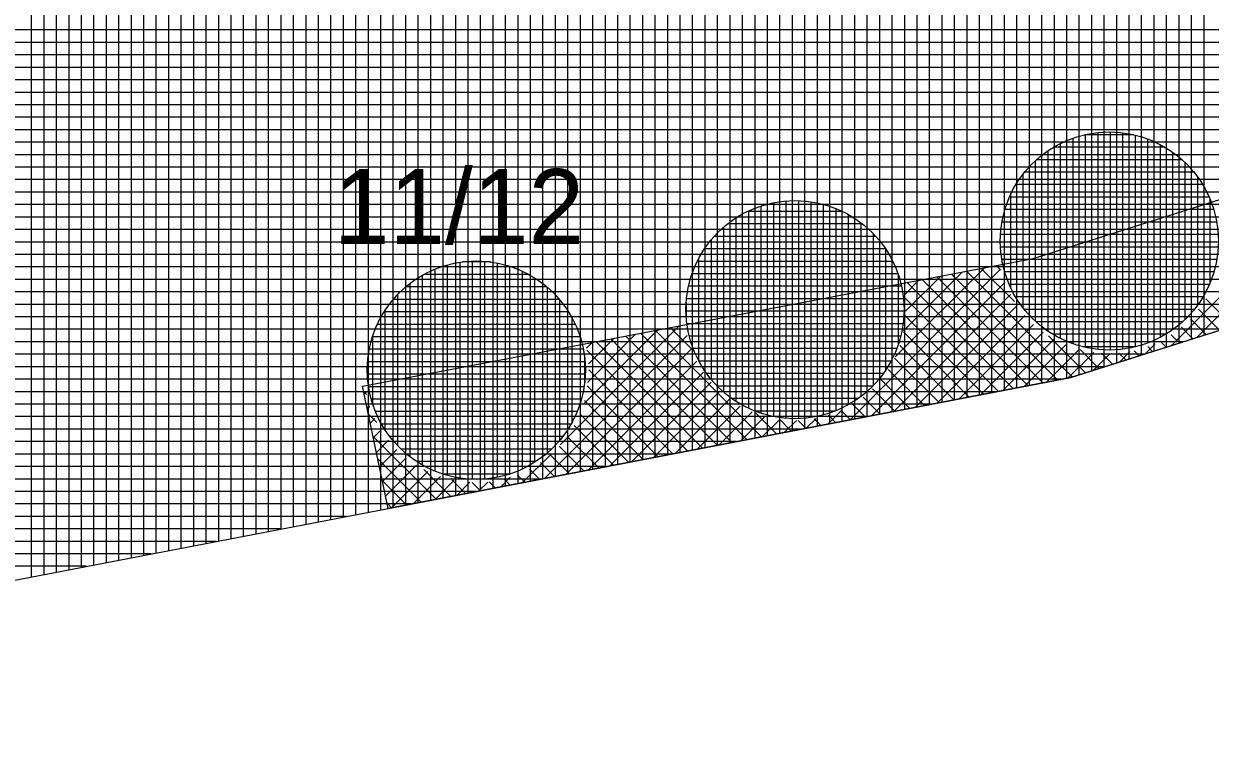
# Model space of a CAD drawing. Extents: x -565346 to -564154, y -1097386 to -1095620.
# Drawn here: x -564710.79 to -564691.76, y -1095773.71 to -1095762.08 of the extents above; entities that cross this region are included whole.
import ezdxf

# ---------------------------------------------------------------- set-up
doc = ezdxf.new("R2010")
doc.units = 0
for name, color, linetype in [('Vrstva 1', 7, 'Continuous'), ('Vrstva 40', 7, 'Continuous'), ('Vrstva 41', 7, 'Continuous'), ('Vrstva 42', 7, 'Continuous'), ('Vrstva 43', 7, 'Continuous'), ('Vrstva 44', 7, 'Continuous')]:
    doc.layers.add(name, color=color, linetype=linetype)

msp = doc.modelspace()

# ---------------------------------------------------------------- linework, layer by layer
at = {"layer": 'Vrstva 1'}
for p, q in [((-564694, -1095767.75), (-564603.8, -1095739.23)), ((-564877.52, -1095802.97), (-564694, -1095767.75))]:
    msp.add_line(p, q, dxfattribs=at)
at = {"layer": 'Vrstva 41'}
for p, q in [((-564692.394, -1095767.242), (-564689.866, -1095764.714)), ((-564691.981, -1095767.112), (-564689.765, -1095764.896)), ((-564696.817, -1095767.423), (-564695.387, -1095765.992)), ((-564694.903, -1095766.536), (-564695.437, -1095766.002)), ((-564695.125, -1095766.031), (-564695.199, -1095765.957)), ((-564697.541, -1095768.43), (-564695.129, -1095766.017)), ((-564696.682, -1095767.004), (-564695.737, -1095766.059)), ((-564696.664, -1095766.421), (-564696.436, -1095766.192)), ((-564696.649, -1095766.688), (-564696.086, -1095766.126)), ((-564694.688, -1095767.882), (-564696.387, -1095766.183)), ((-564694.451, -1095767.837), (-564696.15, -1095766.138)), ((-564694.214, -1095767.791), (-564695.912, -1095766.093)), ((-564693.978, -1095767.743), (-564695.674, -1095766.047)), ((-564697.191, -1095768.362), (-564695.059, -1095766.23)), ((-564694.925, -1095767.928), (-564696.625, -1095766.228)), ((-564696.841, -1095768.295), (-564694.97, -1095766.424)), ((-564695.163, -1095767.973), (-564696.655, -1095766.481)), ((-564691.4, -1095766.928), (-564691.836, -1095766.492)), ((-564695.4, -1095768.019), (-564696.656, -1095766.762)), ((-564696.491, -1095768.228), (-564694.862, -1095766.599)), ((-564696.141, -1095768.161), (-564694.738, -1095766.757)), ((-564691.615, -1095766.996), (-564691.951, -1095766.659)), ((-564702.188, -1095768.833), (-564700.28, -1095766.925)), ((-564700.084, -1095767.294), (-564700.426, -1095766.953)), ((-564700.183, -1095766.913), (-564700.188, -1095766.908)), ((-564695.791, -1095768.094), (-564694.598, -1095766.9)), ((-564692.044, -1095767.132), (-564692.228, -1095766.948)), ((-564691.83, -1095767.064), (-564692.082, -1095766.812)), ((-564702.442, -1095769.37), (-564700.151, -1095767.079)), ((-564701.816, -1095768.178), (-564700.629, -1095766.992)), ((-564701.752, -1095767.831), (-564700.979, -1095767.058)), ((-564701.736, -1095767.533), (-564701.328, -1095767.125)), ((-564699.671, -1095768.838), (-564701.376, -1095767.134)), ((-564699.434, -1095768.793), (-564701.138, -1095767.089)), ((-564699.197, -1095768.747), (-564700.901, -1095767.044)), ((-564698.96, -1095768.702), (-564700.663, -1095766.998)), ((-564695.637, -1095768.064), (-564696.683, -1095767.018)), ((-564695.441, -1095768.027), (-564694.442, -1095767.027)), ((-564695.091, -1095767.959), (-564694.269, -1095767.137)), ((-564693.764, -1095767.675), (-564694.356, -1095767.083)), ((-564692.259, -1095767.2), (-564692.39, -1095767.069)), ((-564702.092, -1095769.303), (-564700.084, -1095767.295)), ((-564701.767, -1095767.281), (-564701.678, -1095767.192)), ((-564700.146, -1095768.93), (-564701.761, -1095767.315)), ((-564699.909, -1095768.884), (-564701.613, -1095767.179)), ((-564695.875, -1095768.11), (-564696.743, -1095767.241)), ((-564694.741, -1095767.892), (-564694.078, -1095767.229)), ((-564694.391, -1095767.825), (-564693.867, -1095767.301)), ((-564693.549, -1095767.607), (-564693.851, -1095767.305)), ((-564693.222, -1095767.504), (-564693.055, -1095767.337)), ((-564692.904, -1095767.403), (-564692.984, -1095767.323)), ((-564692.808, -1095767.373), (-564692.646, -1095767.211)), ((-564692.689, -1095767.336), (-564692.767, -1095767.258)), ((-564692.474, -1095767.268), (-564692.569, -1095767.172)), ((-564701.742, -1095769.236), (-564699.996, -1095767.49)), ((-564696.112, -1095768.155), (-564696.827, -1095767.441)), ((-564694.041, -1095767.758), (-564693.634, -1095767.35)), ((-564693.635, -1095767.635), (-564693.369, -1095767.368)), ((-564693.334, -1095767.539), (-564693.51, -1095767.363)), ((-564693.119, -1095767.471), (-564693.229, -1095767.362)), ((-564700.383, -1095768.975), (-564701.731, -1095767.627)), ((-564701.392, -1095769.169), (-564699.89, -1095767.667)), ((-564696.349, -1095768.201), (-564696.928, -1095767.622)), ((-564700.621, -1095769.021), (-564701.757, -1095767.884)), ((-564701.042, -1095769.101), (-564699.768, -1095767.827)), ((-564696.587, -1095768.246), (-564697.047, -1095767.786)), ((-564705.294, -1095768.024), (-564705.342, -1095767.976)), ((-564705.333, -1095768.019), (-564705.302, -1095767.987)), ((-564700.692, -1095769.034), (-564699.629, -1095767.971)), ((-564700.342, -1095768.967), (-564699.474, -1095768.099)), ((-564697.061, -1095768.337), (-564697.333, -1095768.066)), ((-564696.824, -1095768.292), (-564697.182, -1095767.934)), ((-564705.284, -1095768.252), (-564705.242, -1095768.21)), ((-564700.858, -1095769.066), (-564701.801, -1095768.123)), ((-564699.992, -1095768.9), (-564699.302, -1095768.21)), ((-564697.892, -1095768.497), (-564697.665, -1095768.271)), ((-564697.536, -1095768.429), (-564697.684, -1095768.28)), ((-564697.298, -1095768.383), (-564697.5, -1095768.181)), ((-564705.128, -1095768.473), (-564705.267, -1095768.334)), ((-564705.235, -1095768.486), (-564705.16, -1095768.411)), ((-564701.095, -1095769.112), (-564701.873, -1095768.334)), ((-564699.642, -1095768.833), (-564699.111, -1095768.303)), ((-564699.292, -1095768.766), (-564698.901, -1095768.375)), ((-564698.722, -1095768.656), (-564699.054, -1095768.324)), ((-564698.942, -1095768.698), (-564698.667, -1095768.424)), ((-564698.485, -1095768.611), (-564698.673, -1095768.423)), ((-564698.592, -1095768.631), (-564698.401, -1095768.441)), ((-564698.248, -1095768.565), (-564698.373, -1095768.44)), ((-564698.242, -1095768.564), (-564698.086, -1095768.408)), ((-564698.01, -1095768.52), (-564698.117, -1095768.413)), ((-564697.773, -1095768.474), (-564697.888, -1095768.359)), ((-564705.186, -1095768.72), (-564705.059, -1095768.593)), ((-564701.333, -1095769.157), (-564701.966, -1095768.524)), ((-564704.18, -1095769.704), (-564705.191, -1095768.693)), ((-564705.136, -1095768.953), (-564704.941, -1095768.758)), ((-564701.807, -1095769.248), (-564702.204, -1095768.851)), ((-564701.57, -1095769.203), (-564702.077, -1095768.696)), ((-564704.418, -1095769.749), (-564705.116, -1095769.051)), ((-564705.087, -1095769.187), (-564704.808, -1095768.907)), ((-564705.038, -1095769.421), (-564704.658, -1095769.041)), ((-564702.792, -1095769.437), (-564702.335, -1095768.98)), ((-564702.044, -1095769.294), (-564702.348, -1095768.991)), ((-564704.989, -1095769.654), (-564704.493, -1095769.159)), ((-564703.943, -1095769.658), (-564704.373, -1095769.228)), ((-564702.519, -1095769.385), (-564702.682, -1095769.222)), ((-564702.282, -1095769.339), (-564702.507, -1095769.114)), ((-564704.655, -1095769.795), (-564705.04, -1095769.409)), ((-564704.892, -1095769.84), (-564704.311, -1095769.26)), ((-564704.542, -1095769.773), (-564704.11, -1095769.342)), ((-564704.192, -1095769.706), (-564703.887, -1095769.401)), ((-564703.706, -1095769.613), (-564703.924, -1095769.394)), ((-564703.842, -1095769.639), (-564703.635, -1095769.432)), ((-564703.468, -1095769.567), (-564703.602, -1095769.434)), ((-564703.492, -1095769.572), (-564703.348, -1095769.428)), ((-564703.231, -1095769.522), (-564703.327, -1095769.425)), ((-564703.142, -1095769.504), (-564702.99, -1095769.352)), ((-564702.994, -1095769.476), (-564703.09, -1095769.379)), ((-564702.756, -1095769.43), (-564702.876, -1095769.311)), ((-564704.892, -1095769.84), (-564704.965, -1095769.767))]:
    msp.add_line(p, q, dxfattribs=at)
at = {"layer": 'Vrstva 42'}
msp.add_lwpolyline([(-564705.359, -1095767.894), (-564694.603, -1095765.843), (-564646.929, -1095750.769), (-564646.326, -1095752.676), (-564694, -1095767.75), (-564704.948, -1095769.851)], close=True, dxfattribs=at)
at = {"layer": 'Vrstva 43'}
for p, q in [((-564692.07, -1095751.886), (-564692.07, -1095767.14)), ((-564691.87, -1095751.818), (-564691.87, -1095767.077)), ((-564692.67, -1095752.091), (-564692.67, -1095767.329)), ((-564692.47, -1095752.023), (-564692.47, -1095767.266)), ((-564692.27, -1095751.955), (-564692.27, -1095767.203)), ((-564693.27, -1095752.296), (-564693.27, -1095767.519)), ((-564693.07, -1095752.228), (-564693.07, -1095767.456)), ((-564692.87, -1095752.16), (-564692.87, -1095767.393)), ((-564694.07, -1095752.47), (-564694.07, -1095767.763)), ((-564693.87, -1095752.428), (-564693.87, -1095767.709)), ((-564693.67, -1095752.386), (-564693.67, -1095767.646)), ((-564693.47, -1095752.344), (-564693.47, -1095767.582)), ((-564695.07, -1095752.68), (-564695.07, -1095767.955)), ((-564694.87, -1095752.638), (-564694.87, -1095767.917)), ((-564694.67, -1095752.596), (-564694.67, -1095767.879)), ((-564694.47, -1095752.554), (-564694.47, -1095767.84)), ((-564694.27, -1095752.512), (-564694.27, -1095767.802)), ((-564695.87, -1095752.849), (-564695.87, -1095768.109)), ((-564695.67, -1095752.807), (-564695.67, -1095768.07)), ((-564695.47, -1095752.765), (-564695.47, -1095768.032)), ((-564695.27, -1095752.722), (-564695.27, -1095767.994)), ((-564696.87, -1095753.059), (-564696.87, -1095768.301)), ((-564696.67, -1095753.017), (-564696.67, -1095768.262)), ((-564696.47, -1095752.975), (-564696.47, -1095768.224)), ((-564696.27, -1095752.933), (-564696.27, -1095768.186)), ((-564696.07, -1095752.891), (-564696.07, -1095768.147)), ((-564697.67, -1095753.227), (-564697.67, -1095768.454)), ((-564697.47, -1095753.185), (-564697.47, -1095768.416)), ((-564697.27, -1095753.143), (-564697.27, -1095768.378)), ((-564697.07, -1095753.101), (-564697.07, -1095768.339)), ((-564698.67, -1095753.438), (-564698.67, -1095768.646)), ((-564698.47, -1095753.396), (-564698.47, -1095768.608)), ((-564698.27, -1095753.354), (-564698.27, -1095768.569)), ((-564698.07, -1095753.312), (-564698.07, -1095768.531)), ((-564697.87, -1095753.27), (-564697.87, -1095768.493)), ((-564699.47, -1095753.606), (-564699.47, -1095768.8)), ((-564699.27, -1095753.564), (-564699.27, -1095768.761)), ((-564699.07, -1095753.522), (-564699.07, -1095768.723)), ((-564698.87, -1095753.48), (-564698.87, -1095768.685)), ((-564700.47, -1095753.817), (-564700.47, -1095768.992)), ((-564700.27, -1095753.775), (-564700.27, -1095768.953)), ((-564700.07, -1095753.732), (-564700.07, -1095768.915)), ((-564699.87, -1095753.69), (-564699.87, -1095768.877)), ((-564699.67, -1095753.648), (-564699.67, -1095768.838)), ((-564701.27, -1095753.985), (-564701.27, -1095769.145)), ((-564701.07, -1095753.943), (-564701.07, -1095769.107)), ((-564700.87, -1095753.901), (-564700.87, -1095769.068)), ((-564700.67, -1095753.859), (-564700.67, -1095769.03)), ((-564702.27, -1095754.195), (-564702.27, -1095769.337)), ((-564702.07, -1095754.153), (-564702.07, -1095769.299)), ((-564701.87, -1095754.111), (-564701.87, -1095769.26)), ((-564701.67, -1095754.069), (-564701.67, -1095769.222)), ((-564701.47, -1095754.027), (-564701.47, -1095769.184)), ((-564703.27, -1095754.406), (-564703.27, -1095769.529)), ((-564703.07, -1095754.364), (-564703.07, -1095769.491)), ((-564702.87, -1095754.322), (-564702.87, -1095769.452)), ((-564702.67, -1095754.28), (-564702.67, -1095769.414)), ((-564702.47, -1095754.237), (-564702.47, -1095769.376)), ((-564704.07, -1095754.574), (-564704.07, -1095769.683)), ((-564703.87, -1095754.532), (-564703.87, -1095769.644)), ((-564703.67, -1095754.49), (-564703.67, -1095769.606)), ((-564703.47, -1095754.448), (-564703.47, -1095769.567)), ((-564705.07, -1095754.785), (-564705.07, -1095769.874)), ((-564704.87, -1095754.742), (-564704.87, -1095769.836)), ((-564704.67, -1095754.7), (-564704.67, -1095769.798)), ((-564704.47, -1095754.658), (-564704.47, -1095769.759)), ((-564704.27, -1095754.616), (-564704.27, -1095769.721)), ((-564705.87, -1095754.953), (-564705.87, -1095770.028)), ((-564705.67, -1095754.911), (-564705.67, -1095769.99)), ((-564705.47, -1095754.869), (-564705.47, -1095769.951)), ((-564705.27, -1095754.827), (-564705.27, -1095769.913)), ((-564706.87, -1095755.163), (-564706.87, -1095770.22)), ((-564706.67, -1095755.121), (-564706.67, -1095770.182)), ((-564706.47, -1095755.079), (-564706.47, -1095770.143)), ((-564706.27, -1095755.037), (-564706.27, -1095770.105)), ((-564706.07, -1095754.995), (-564706.07, -1095770.066)), ((-564707.67, -1095755.332), (-564707.67, -1095770.373)), ((-564707.47, -1095755.29), (-564707.47, -1095770.335)), ((-564707.27, -1095755.247), (-564707.27, -1095770.297)), ((-564707.07, -1095755.205), (-564707.07, -1095770.258)), ((-564708.67, -1095755.542), (-564708.67, -1095770.565)), ((-564708.47, -1095755.5), (-564708.47, -1095770.527)), ((-564708.27, -1095755.458), (-564708.27, -1095770.489)), ((-564708.07, -1095755.416), (-564708.07, -1095770.45)), ((-564707.87, -1095755.374), (-564707.87, -1095770.412)), ((-564709.47, -1095755.71), (-564709.47, -1095770.719)), ((-564709.27, -1095755.668), (-564709.27, -1095770.681)), ((-564709.07, -1095755.626), (-564709.07, -1095770.642)), ((-564708.87, -1095755.584), (-564708.87, -1095770.604)), ((-564710.47, -1095755.921), (-564710.47, -1095770.911)), ((-564710.27, -1095755.879), (-564710.27, -1095770.872)), ((-564710.07, -1095755.837), (-564710.07, -1095770.834)), ((-564709.87, -1095755.795), (-564709.87, -1095770.796)), ((-564709.67, -1095755.752), (-564709.67, -1095770.757)), ((-564710.67, -1095755.963), (-564710.67, -1095770.949)), ((-564676.384, -1095762.18), (-564740.216, -1095762.18)), ((-564677.016, -1095762.38), (-564741.167, -1095762.38)), ((-564677.649, -1095762.58), (-564742.117, -1095762.58)), ((-564678.281, -1095762.78), (-564743.068, -1095762.78)), ((-564678.914, -1095762.98), (-564744.018, -1095762.98)), ((-564679.546, -1095763.18), (-564744.969, -1095763.18)), ((-564680.179, -1095763.38), (-564745.919, -1095763.38)), ((-564680.812, -1095763.58), (-564746.87, -1095763.58)), ((-564681.444, -1095763.78), (-564747.82, -1095763.78)), ((-564682.077, -1095763.98), (-564748.771, -1095763.98)), ((-564682.709, -1095764.18), (-564749.721, -1095764.18)), ((-564683.342, -1095764.38), (-564750.672, -1095764.38)), ((-564683.974, -1095764.58), (-564751.622, -1095764.58)), ((-564684.607, -1095764.78), (-564752.573, -1095764.78)), ((-564685.239, -1095764.98), (-564753.523, -1095764.98)), ((-564685.872, -1095765.18), (-564754.474, -1095765.18)), ((-564686.504, -1095765.38), (-564755.424, -1095765.38)), ((-564687.137, -1095765.58), (-564756.374, -1095765.58)), ((-564687.769, -1095765.78), (-564757.325, -1095765.78)), ((-564688.402, -1095765.98), (-564758.275, -1095765.98)), ((-564689.035, -1095766.18), (-564759.226, -1095766.18)), ((-564689.667, -1095766.38), (-564760.176, -1095766.38)), ((-564690.3, -1095766.58), (-564761.127, -1095766.58)), ((-564690.932, -1095766.78), (-564762.077, -1095766.78)), ((-564691.565, -1095766.98), (-564763.028, -1095766.98)), ((-564692.197, -1095767.18), (-564763.978, -1095767.18)), ((-564692.83, -1095767.38), (-564764.929, -1095767.38)), ((-564693.462, -1095767.58), (-564765.879, -1095767.58)), ((-564694.156, -1095767.78), (-564766.83, -1095767.78)), ((-564695.198, -1095767.98), (-564767.78, -1095767.98)), ((-564696.241, -1095768.18), (-564768.731, -1095768.18)), ((-564697.283, -1095768.38), (-564769.681, -1095768.38)), ((-564698.325, -1095768.58), (-564770.632, -1095768.58)), ((-564699.367, -1095768.78), (-564771.582, -1095768.78)), ((-564700.409, -1095768.98), (-564772.592, -1095768.98)), ((-564701.451, -1095769.18), (-564773.71, -1095769.18)), ((-564702.493, -1095769.38), (-564774.829, -1095769.38)), ((-564703.536, -1095769.58), (-564775.947, -1095769.58)), ((-564704.578, -1095769.78), (-564777.066, -1095769.78)), ((-564705.62, -1095769.98), (-564778.185, -1095769.98)), ((-564706.662, -1095770.18), (-564779.303, -1095770.18)), ((-564707.704, -1095770.38), (-564780.422, -1095770.38)), ((-564708.746, -1095770.58), (-564781.54, -1095770.58)), ((-564709.788, -1095770.78), (-564782.659, -1095770.78))]:
    msp.add_line(p, q, dxfattribs=at)
msp.add_lwpolyline([(-564584.17, -1095730.99), (-564361.01, -1095672.63), (-564329.81, -1095662.26), (-564326.21, -1095642.73), (-564394.52, -1095662.95), (-564454.33, -1095677.56), (-564516.6, -1095690.89), (-564574.04, -1095705.03), (-564590.74, -1095715.12), (-564631.48, -1095731.18), (-564693.31, -1095752.31), (-564772.2, -1095768.91), (-564879.81, -1095788.15), (-565039.47, -1095811.86), (-565040.85, -1095849.94), (-565025.81, -1095848.33), (-565025.24, -1095824.91), (-564877.52, -1095802.97), (-564694, -1095767.75), (-564603.8, -1095739.23), (-564594.74, -1095734.52)], close=True, dxfattribs=at)
at = {"layer": 'Vrstva 44'}
for p, q in [((-564693.97, -1095763.917), (-564693.97, -1095767.211)), ((-564692.992, -1095763.86), (-564693.774, -1095763.86)), ((-564693.77, -1095763.859), (-564693.77, -1095767.271)), ((-564693.57, -1095763.825), (-564693.57, -1095767.303)), ((-564693.37, -1095763.815), (-564693.37, -1095767.312)), ((-564693.17, -1095763.828), (-564693.17, -1095767.299)), ((-564692.97, -1095763.866), (-564692.97, -1095767.263)), ((-564692.493, -1095764.06), (-564694.276, -1095764.06)), ((-564694.17, -1095764.001), (-564694.17, -1095767.127)), ((-564692.77, -1095763.927), (-564692.77, -1095767.202)), ((-564692.57, -1095764.016), (-564692.57, -1095767.111)), ((-564694.57, -1095764.278), (-564694.57, -1095766.849)), ((-564692.22, -1095764.26), (-564694.549, -1095764.26)), ((-564694.37, -1095764.12), (-564694.37, -1095767.008)), ((-564692.37, -1095764.14), (-564692.37, -1095766.988)), ((-564692.028, -1095764.46), (-564694.739, -1095764.46)), ((-564692.17, -1095764.305), (-564692.17, -1095766.822)), ((-564691.888, -1095764.66), (-564694.882, -1095764.66)), ((-564694.77, -1095764.498), (-564694.77, -1095766.629)), ((-564691.97, -1095764.536), (-564691.97, -1095766.593)), ((-564691.782, -1095764.86), (-564694.985, -1095764.86)), ((-564694.97, -1095764.824), (-564694.97, -1095766.302)), ((-564698.97, -1095765.003), (-564698.97, -1095768.325)), ((-564698.77, -1095764.95), (-564698.77, -1095768.378)), ((-564698.57, -1095764.92), (-564698.57, -1095768.406)), ((-564698.37, -1095764.916), (-564698.37, -1095768.411)), ((-564698.17, -1095764.934), (-564698.17, -1095768.394)), ((-564697.97, -1095764.976), (-564697.97, -1095768.354)), ((-564697.77, -1095765.042), (-564697.77, -1095768.285)), ((-564691.71, -1095765.06), (-564695.058, -1095765.06)), ((-564691.77, -1095764.891), (-564691.77, -1095766.235)), ((-564699.37, -1095765.193), (-564699.37, -1095768.136)), ((-564697.664, -1095765.09), (-564699.187, -1095765.09)), ((-564699.17, -1095765.083), (-564699.17, -1095768.245)), ((-564697.57, -1095765.138), (-564697.57, -1095768.189)), ((-564699.57, -1095765.344), (-564699.57, -1095767.984)), ((-564697.342, -1095765.29), (-564699.507, -1095765.29)), ((-564697.37, -1095765.27), (-564697.37, -1095768.06)), ((-564691.663, -1095765.26), (-564695.106, -1095765.26)), ((-564699.77, -1095765.548), (-564699.77, -1095767.781)), ((-564697.129, -1095765.49), (-564699.721, -1095765.49)), ((-564697.17, -1095765.445), (-564697.17, -1095767.882)), ((-564691.639, -1095765.46), (-564695.131, -1095765.46)), ((-564696.971, -1095765.69), (-564699.876, -1095765.69)), ((-564696.97, -1095765.692), (-564696.97, -1095767.634)), ((-564691.638, -1095765.66), (-564695.131, -1095765.66)), ((-564704, -1095765.947), (-564704, -1095769.32)), ((-564703.8, -1095765.906), (-564703.8, -1095769.362)), ((-564703.308, -1095765.9), (-564703.755, -1095765.9)), ((-564703.6, -1095765.887), (-564703.6, -1095769.382)), ((-564703.4, -1095765.891), (-564703.4, -1095769.378)), ((-564703.2, -1095765.917), (-564703.2, -1095769.35)), ((-564703, -1095765.968), (-564703, -1095769.298)), ((-564696.857, -1095765.89), (-564699.992, -1095765.89)), ((-564699.97, -1095765.848), (-564699.97, -1095767.48)), ((-564691.66, -1095765.86), (-564695.107, -1095765.86)), ((-564704.4, -1095766.115), (-564704.4, -1095769.153)), ((-564702.693, -1095766.1), (-564704.372, -1095766.1)), ((-564704.2, -1095766.017), (-564704.2, -1095769.252)), ((-564702.8, -1095766.048), (-564702.8, -1095769.221)), ((-564702.6, -1095766.156), (-564702.6, -1095769.112)), ((-564696.772, -1095766.09), (-564700.077, -1095766.09)), ((-564696.77, -1095766.096), (-564696.77, -1095767.23)), ((-564691.708, -1095766.06), (-564695.06, -1095766.06)), ((-564702.404, -1095766.3), (-564704.664, -1095766.3)), ((-564704.6, -1095766.246), (-564704.6, -1095769.021)), ((-564702.4, -1095766.303), (-564702.4, -1095768.964)), ((-564696.715, -1095766.29), (-564700.132, -1095766.29)), ((-564691.781, -1095766.26), (-564694.989, -1095766.26)), ((-564702.202, -1095766.5), (-564704.865, -1095766.5)), ((-564704.8, -1095766.428), (-564704.8, -1095768.84)), ((-564702.2, -1095766.502), (-564702.2, -1095768.764)), ((-564700.17, -1095766.553), (-564700.17, -1095766.766)), ((-564696.684, -1095766.49), (-564700.164, -1095766.49)), ((-564691.882, -1095766.46), (-564694.886, -1095766.46)), ((-564702.057, -1095766.7), (-564705.012, -1095766.7)), ((-564705, -1095766.682), (-564705, -1095768.586)), ((-564696.676, -1095766.69), (-564700.172, -1095766.69)), ((-564692.022, -1095766.66), (-564694.746, -1095766.66)), ((-564701.947, -1095766.9), (-564705.122, -1095766.9)), ((-564702, -1095766.793), (-564702, -1095768.472)), ((-564696.691, -1095766.89), (-564700.159, -1095766.89)), ((-564692.208, -1095766.86), (-564694.558, -1095766.86)), ((-564705.2, -1095767.104), (-564705.2, -1095768.166)), ((-564701.868, -1095767.1), (-564705.199, -1095767.1)), ((-564696.728, -1095767.09), (-564700.121, -1095767.09)), ((-564692.476, -1095767.06), (-564694.289, -1095767.06)), ((-564701.818, -1095767.3), (-564705.25, -1095767.3)), ((-564696.791, -1095767.29), (-564700.056, -1095767.29)), ((-564692.956, -1095767.26), (-564693.812, -1095767.26)), ((-564701.791, -1095767.5), (-564705.278, -1095767.5)), ((-564701.8, -1095767.405), (-564701.8, -1095767.854)), ((-564696.884, -1095767.49), (-564699.965, -1095767.49)), ((-564701.787, -1095767.7), (-564705.283, -1095767.7)), ((-564697.008, -1095767.69), (-564699.841, -1095767.69)), ((-564701.805, -1095767.9), (-564705.263, -1095767.9)), ((-564697.178, -1095767.89), (-564699.671, -1095767.89)), ((-564701.848, -1095768.1), (-564705.219, -1095768.1)), ((-564697.412, -1095768.09), (-564699.435, -1095768.09)), ((-564697.781, -1095768.29), (-564699.07, -1095768.29)), ((-564701.918, -1095768.3), (-564705.151, -1095768.3)), ((-564702.015, -1095768.5), (-564705.055, -1095768.5)), ((-564702.147, -1095768.7), (-564704.92, -1095768.7)), ((-564702.328, -1095768.9), (-564704.742, -1095768.9)), ((-564702.582, -1095769.1), (-564704.489, -1095769.1)), ((-564703.005, -1095769.3), (-564704.065, -1095769.3))]:
    msp.add_line(p, q, dxfattribs=at)
for centre in [(-564693.384, -1095765.564), (-564698.424, -1095766.664), (-564703.534, -1095767.634)]:
    msp.add_circle(centre, 1.75, dxfattribs=at)

# ---------------------------------------------------------------- texts
at = {"layer": 'Vrstva 40'}
msp.add_text('11/12', height=1.2, dxfattribs=at).set_placement((-564705.82, -1095765.61))

doc.saveas('drawing.dxf')
